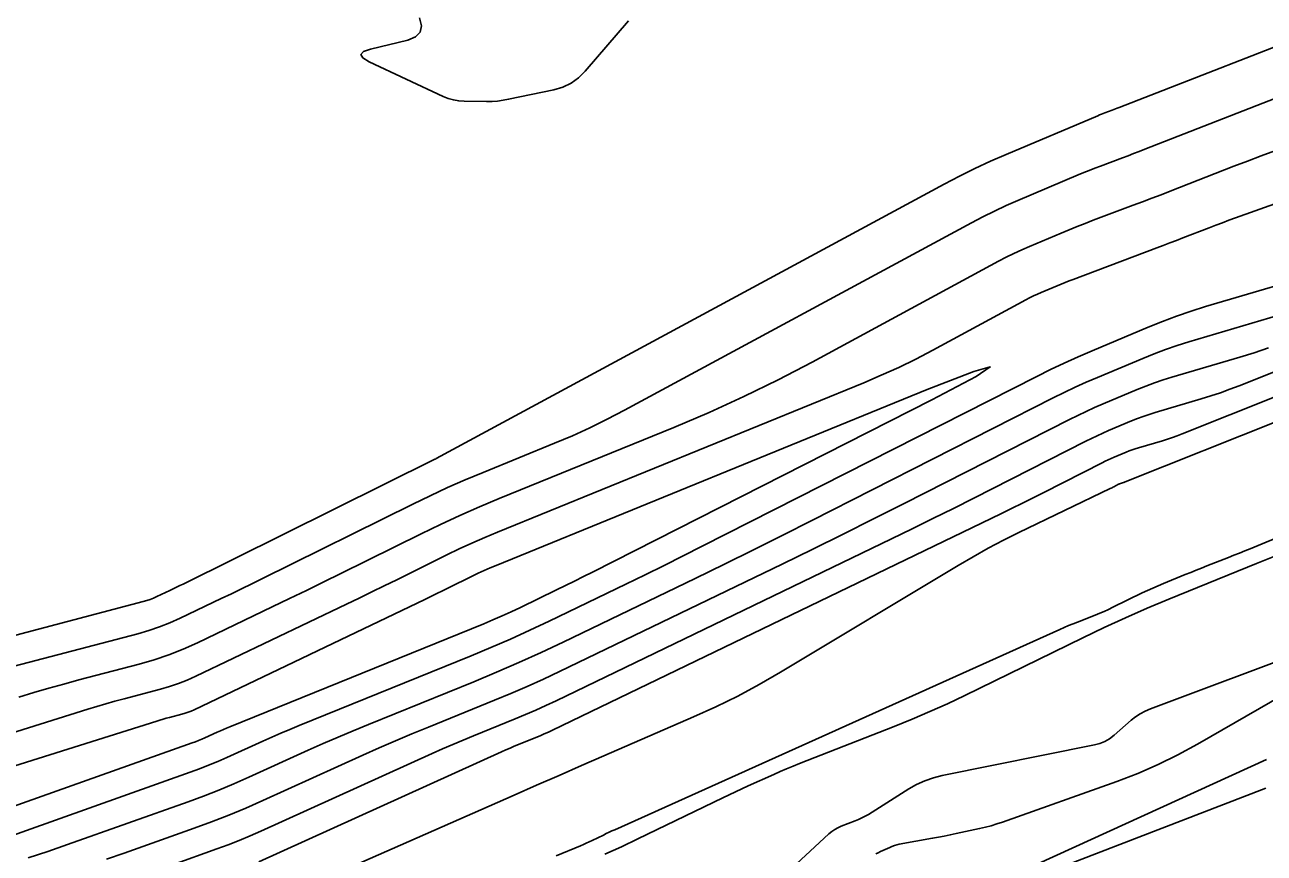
# Model space of a CAD drawing. Extents: x 1768942 to 1774819, y 723037 to 732099.
# Drawn here: x 1770910.6 to 1771008, y 724846.9 to 724912 of the extents above; entities that cross this region are included whole.
import ezdxf

# ---------------------------------------------------------------- set-up
doc = ezdxf.new("R2010")
doc.units = 0
doc.layers.add('R_Contours', color=7, linetype='Continuous')

msp = doc.modelspace()

# ---------------------------------------------------------------- linework, layer by layer
at = {"layer": 'R_Contours'}
for points in [[(1770958.059, 724912.371), (1770954.639, 724908.397), (1770954.116, 724907.878), (1770953.533, 724907.462), (1770952.888, 724907.15), (1770952.181, 724906.941), (1770948.614, 724906.184), (1770948.185, 724906.105), (1770947.753, 724906.05), (1770947.319, 724906.019), (1770946.883, 724906.012), (1770945.132, 724906.031), (1770944.7, 724906.059), (1770944.278, 724906.131), (1770943.866, 724906.249), (1770943.465, 724906.413), (1770937.663, 724909.138), (1770937.156, 724909.441), (1770937.004, 724909.709), (1770937.206, 724909.94), (1770937.764, 724910.135), (1770940.703, 724910.845), (1770941.311, 724911.088), (1770941.664, 724911.461), (1770941.763, 724911.966), (1770941.607, 724912.601)], [(1770903.886, 724862.455), (1770919.889, 724866.665), (1770920.163, 724866.744), (1770920.433, 724866.836), (1770920.698, 724866.94), (1770920.958, 724867.058), (1770921.99, 724867.551), (1770922.248, 724867.675), (1770922.505, 724867.8), (1770922.762, 724867.925), (1770923.019, 724868.052), (1770942.823, 724877.864), (1770942.832, 724877.869), (1770942.841, 724877.873), (1770942.851, 724877.877), (1770942.86, 724877.881), (1770942.898, 724877.896), (1770942.908, 724877.9), (1770942.917, 724877.905), (1770942.926, 724877.909), (1770942.935, 724877.914), (1770982.872, 724899.506), (1770984.07, 724900.135), (1770985.283, 724900.736), (1770986.509, 724901.307), (1770987.75, 724901.849), (1770994.96, 724904.897), (1770995.098, 724904.954), (1770995.236, 724905.01), (1770995.374, 724905.064), (1770995.514, 724905.117), (1770996.071, 724905.327), (1770996.211, 724905.38), (1770996.35, 724905.433), (1770996.489, 724905.486), (1770996.628, 724905.54), (1771013.589, 724912.156)], [(1771009.487, 724906.483), (1770998.642, 724902.253), (1770998.208, 724902.084), (1770997.772, 724901.916), (1770997.337, 724901.75), (1770996.901, 724901.586), (1770995.155, 724900.93), (1770994.72, 724900.764), (1770994.286, 724900.593), (1770993.854, 724900.418), (1770993.423, 724900.239), (1770988.67, 724898.23), (1770987.74, 724897.823), (1770986.82, 724897.395), (1770985.911, 724896.945), (1770985.013, 724896.473), (1770957.727, 724881.721), (1770956.382, 724881.017), (1770955.019, 724880.35), (1770953.639, 724879.721), (1770952.241, 724879.129), (1770946.614, 724876.834), (1770945.213, 724876.248), (1770943.823, 724875.637), (1770942.445, 724875), (1770941.078, 724874.338), (1770929.22, 724868.463), (1770928.421, 724868.069), (1770927.62, 724867.677), (1770926.817, 724867.288), (1770926.014, 724866.902), (1770922.797, 724865.363), (1770921.985, 724864.998), (1770921.159, 724864.673), (1770920.318, 724864.387), (1770919.463, 724864.14), (1770909.74, 724861.582)], [(1771008.889, 724902.136), (1771007.806, 724901.736), (1771006.726, 724901.328), (1771005.649, 724900.913), (1771000.657, 724898.965), (1770999.926, 724898.681), (1770999.195, 724898.4), (1770998.463, 724898.121), (1770997.73, 724897.844), (1770994.597, 724896.667), (1770993.964, 724896.426), (1770993.335, 724896.178), (1770992.708, 724895.924), (1770992.083, 724895.664), (1770989.59, 724894.61), (1770988.971, 724894.34), (1770988.358, 724894.054), (1770987.752, 724893.754), (1770987.153, 724893.44), (1770972.48, 724885.507), (1770969.819, 724884.114), (1770967.122, 724882.795), (1770964.391, 724881.55), (1770961.626, 724880.378), (1770947.866, 724874.767), (1770946.319, 724874.12), (1770944.785, 724873.445), (1770943.263, 724872.742), (1770941.754, 724872.012), (1770935.421, 724868.874), (1770934.079, 724868.212), (1770932.734, 724867.554), (1770931.387, 724866.901), (1770930.037, 724866.253), (1770924.146, 724863.435), (1770923.03, 724862.933), (1770921.894, 724862.485), (1770920.738, 724862.092), (1770919.562, 724861.753), (1770914.819, 724860.505), (1770913.635, 724860.186), (1770912.455, 724859.853), (1770911.279, 724859.507), (1770910.108, 724859.146)], [(1771017.719, 724901.118), (1771005.79, 724896.86), (1771005.27, 724896.672), (1771004.75, 724896.48), (1771004.232, 724896.284), (1771003.716, 724896.085), (1771001.652, 724895.28), (1771001.136, 724895.08), (1771000.619, 724894.881), (1771000.102, 724894.684), (1770999.584, 724894.488), (1770993.01, 724892.018), (1770992.694, 724891.897), (1770992.38, 724891.774), (1770992.067, 724891.647), (1770991.755, 724891.517), (1770990.511, 724890.991), (1770990.201, 724890.856), (1770989.895, 724890.714), (1770989.593, 724890.564), (1770989.294, 724890.407), (1770981.969, 724886.447), (1770980.641, 724885.751), (1770979.295, 724885.093), (1770977.931, 724884.471), (1770976.551, 724883.886), (1770947.751, 724872.143), (1770946.739, 724871.72), (1770945.735, 724871.278), (1770944.74, 724870.818), (1770943.753, 724870.34), (1770939.821, 724868.392), (1770938.837, 724867.907), (1770937.851, 724867.425), (1770936.864, 724866.946), (1770935.875, 724866.471), (1770924.017, 724860.799), (1770923.342, 724860.496), (1770922.656, 724860.226), (1770921.957, 724859.988), (1770921.246, 724859.783), (1770918.379, 724859.029), (1770917.664, 724858.836), (1770916.951, 724858.635), (1770916.24, 724858.425), (1770915.532, 724858.207), (1770899.591, 724853.2)], [(1771034.601, 724895.039), (1771006.077, 724883.654), (1771005.338, 724883.369), (1771004.593, 724883.101), (1771003.841, 724882.85), (1771003.084, 724882.617), (1770999.467, 724881.546), (1770998.998, 724881.4), (1770998.533, 724881.241), (1770998.072, 724881.069), (1770997.616, 724880.885), (1770995.802, 724880.121), (1770995.35, 724879.926), (1770994.902, 724879.723), (1770994.457, 724879.512), (1770994.017, 724879.293), (1770985.214, 724874.819), (1770983.598, 724874.003), (1770981.979, 724873.195), (1770980.355, 724872.396), (1770978.727, 724871.605), (1770952.357, 724858.871), (1770951.559, 724858.494), (1770950.755, 724858.129), (1770949.946, 724857.778), (1770949.131, 724857.439), (1770945.858, 724856.11), (1770945.042, 724855.773), (1770944.229, 724855.429), (1770943.419, 724855.077), (1770942.613, 724854.716), (1770929.14, 724848.609), (1770928.288, 724848.234), (1770927.428, 724847.876), (1770926.561, 724847.537), (1770925.687, 724847.216), (1770922.176, 724845.968)], [(1770928.977, 724846.2), (1770948.064, 724854.851), (1770948.397, 724855), (1770948.731, 724855.145), (1770949.066, 724855.287), (1770949.403, 724855.426), (1770950.753, 724855.974), (1770951.089, 724856.114), (1770951.423, 724856.259), (1770951.754, 724856.41), (1770952.084, 724856.565), (1770987.33, 724873.584), (1770988.179, 724873.997), (1770989.026, 724874.414), (1770989.87, 724874.835), (1770990.713, 724875.261), (1770995.304, 724877.594), (1770995.534, 724877.708), (1770995.765, 724877.818), (1770995.999, 724877.924), (1770996.235, 724878.026), (1770997.181, 724878.424), (1770997.419, 724878.52), (1770997.659, 724878.61), (1770997.902, 724878.693), (1770998.147, 724878.769), (1771000.033, 724879.327), (1771000.428, 724879.449), (1771000.82, 724879.58), (1771001.208, 724879.72), (1771001.594, 724879.869), (1771039.325, 724894.927)], [(1770908.027, 724847.71), (1770923.578, 724853.238), (1770924.307, 724853.506), (1770925.03, 724853.789), (1770925.746, 724854.087), (1770926.457, 724854.4), (1770929.288, 724855.683), (1770929.997, 724856.001), (1770930.71, 724856.311), (1770931.425, 724856.614), (1770932.143, 724856.91), (1770945.679, 724862.407), (1770947.226, 724863.05), (1770948.762, 724863.718), (1770950.288, 724864.41), (1770951.803, 724865.126), (1770957.84, 724868.041), (1770959.347, 724868.774), (1770960.851, 724869.514), (1770962.351, 724870.262), (1770963.847, 724871.018), (1770990.155, 724884.391), (1770991.228, 724884.924), (1770992.311, 724885.438), (1770993.402, 724885.932), (1770994.502, 724886.407), (1770998.922, 724888.267), (1771000.032, 724888.716), (1771001.154, 724889.134), (1771002.286, 724889.521), (1771003.43, 724889.877), (1771013.775, 724892.939)], [(1770910.833, 724846.504), (1770912.389, 724847.017), (1770913.937, 724847.553), (1770923.419, 724850.924), (1770924.626, 724851.368), (1770925.822, 724851.836), (1770927.008, 724852.329), (1770928.184, 724852.847), (1770932.868, 724854.97), (1770934.041, 724855.495), (1770935.22, 724856.008), (1770936.403, 724856.51), (1770937.592, 724856.999), (1770945.886, 724860.368), (1770947.659, 724861.105), (1770949.42, 724861.87), (1770951.168, 724862.663), (1770952.904, 724863.484), (1770963.287, 724868.497), (1770965.591, 724869.617), (1770967.89, 724870.749), (1770970.182, 724871.892), (1770972.469, 724873.047), (1770991.442, 724882.692), (1770992.305, 724883.12), (1770993.174, 724883.533), (1770994.051, 724883.93), (1770994.935, 724884.312), (1770998.486, 724885.806), (1770999.379, 724886.167), (1771000.28, 724886.503), (1771001.19, 724886.814), (1771002.109, 724887.1), (1771009.187, 724889.195)], [(1770917.007, 724846.399), (1770918.386, 724846.878), (1770923.89, 724848.834), (1770925.261, 724849.338), (1770926.619, 724849.87), (1770927.967, 724850.43), (1770929.303, 724851.019), (1770937.162, 724854.581), (1770938.442, 724855.153), (1770939.727, 724855.713), (1770941.017, 724856.26), (1770942.313, 724856.793), (1770947.508, 724858.904), (1770948.803, 724859.441), (1770950.088, 724860), (1770951.364, 724860.578), (1770952.631, 724861.178), (1770970.125, 724869.625), (1770972.532, 724870.795), (1770974.932, 724871.976), (1770977.327, 724873.171), (1770979.715, 724874.377), (1770992.73, 724880.992), (1770993.381, 724881.316), (1770994.038, 724881.628), (1770994.7, 724881.928), (1770995.368, 724882.216), (1770998.051, 724883.345), (1770998.725, 724883.618), (1770999.406, 724883.872), (1771000.094, 724884.107), (1771000.788, 724884.323), (1771006.136, 724885.906), (1771007.255, 724886.251), (1771008.366, 724886.622)], [(1770898.506, 724850.217), (1770920.956, 724857.268), (1770921.201, 724857.344), (1770921.446, 724857.416), (1770921.693, 724857.486), (1770921.94, 724857.552), (1770922.93, 724857.813), (1770923.176, 724857.884), (1770923.417, 724857.966), (1770923.654, 724858.059), (1770923.887, 724858.164), (1770942.038, 724866.845), (1770942.504, 724867.069), (1770942.969, 724867.294), (1770943.434, 724867.522), (1770943.898, 724867.75), (1770945.751, 724868.669), (1770946.217, 724868.894), (1770946.686, 724869.111), (1770947.159, 724869.319), (1770947.636, 724869.519), (1770981.545, 724883.345), (1770985.215, 724884.783), (1770986.499, 724885.13), (1770985.396, 724884.386), (1770981.907, 724882.552), (1770955.224, 724868.988), (1770954.519, 724868.632), (1770953.812, 724868.279), (1770953.103, 724867.93), (1770952.393, 724867.585), (1770949.546, 724866.211), (1770948.832, 724865.873), (1770948.113, 724865.547), (1770947.389, 724865.232), (1770946.659, 724864.929), (1770926.695, 724856.82), (1770926.447, 724856.718), (1770926.2, 724856.613), (1770925.954, 724856.506), (1770925.709, 724856.396), (1770924.731, 724855.953), (1770924.485, 724855.845), (1770924.237, 724855.742), (1770923.988, 724855.644), (1770923.736, 724855.552), (1770902.118, 724847.866)], [(1770952.349, 724846.667), (1770954.274, 724847.466), (1770954.503, 724847.563), (1770954.73, 724847.663), (1770954.955, 724847.767), (1770955.18, 724847.873), (1770956.073, 724848.306), (1770956.297, 724848.413), (1770956.522, 724848.519), (1770956.747, 724848.623), (1770956.973, 724848.726), (1770991.969, 724864.478), (1770992.313, 724864.63), (1770992.659, 724864.778), (1770993.007, 724864.922), (1770993.357, 724865.062), (1770994.759, 724865.613), (1770995.108, 724865.754), (1770995.454, 724865.902), (1770995.797, 724866.057), (1770996.137, 724866.218), (1770998.447, 724867.347), (1770998.862, 724867.545), (1770999.28, 724867.736), (1770999.701, 724867.921), (1771000.126, 724868.098), (1771001.835, 724868.795), (1771002.259, 724868.967), (1771002.684, 724869.138), (1771003.109, 724869.307), (1771003.534, 724869.474), (1771005.238, 724870.141), (1771005.664, 724870.309), (1771006.088, 724870.479), (1771006.512, 724870.652), (1771006.935, 724870.826), (1771042.793, 724885.744)], [(1770935.758, 724845.601), (1770949.063, 724851.452), (1770950.825, 724852.225), (1770952.587, 724852.996), (1770954.35, 724853.764), (1770956.114, 724854.531), (1770963.172, 724857.592), (1770964.923, 724858.385), (1770966.643, 724859.236), (1770968.335, 724860.142), (1770969.998, 724861.105), (1770983.982, 724869.518), (1770985.151, 724870.203), (1770986.335, 724870.861), (1770987.534, 724871.491), (1770988.747, 724872.095), (1770995.932, 724875.564), (1770996.002, 724875.598), (1770996.072, 724875.632), (1770996.142, 724875.667), (1770996.212, 724875.702), (1770996.591, 724875.895), (1770996.61, 724875.905), (1770996.629, 724875.914), (1770996.648, 724875.922), (1770996.668, 724875.931), (1770996.746, 724875.964), (1770996.766, 724875.972), (1770996.785, 724875.979), (1770996.805, 724875.986), (1770996.826, 724875.992), (1770996.981, 724876.038), (1770997.014, 724876.048), (1770997.046, 724876.059), (1770997.079, 724876.071), (1770997.11, 724876.083), (1771009.339, 724880.964)], [(1770956.192, 724846.794), (1770957.486, 724847.386), (1770958.772, 724847.997), (1770965.471, 724851.24), (1770965.967, 724851.478), (1770966.465, 724851.713), (1770966.965, 724851.944), (1770967.466, 724852.171), (1770969.473, 724853.075), (1770969.976, 724853.298), (1770970.482, 724853.514), (1770970.991, 724853.725), (1770971.502, 724853.929), (1770978.945, 724856.85), (1770980.35, 724857.418), (1770981.743, 724858.014), (1770983.124, 724858.637), (1770984.493, 724859.289), (1770993.788, 724863.83), (1770995.458, 724864.629), (1770997.142, 724865.399), (1770998.838, 724866.141), (1771000.547, 724866.855), (1771007.428, 724869.66), (1771009.134, 724870.353)], [(1771011.764, 724862.981), (1770999.087, 724858.233), (1770998.679, 724858.059), (1770998.291, 724857.851), (1770997.924, 724857.608), (1770997.578, 724857.331), (1770996.233, 724856.153), (1770995.884, 724855.885), (1770995.509, 724855.668), (1770995.109, 724855.502), (1770994.684, 724855.388), (1770982.726, 724852.985), (1770982.03, 724852.813), (1770981.357, 724852.579), (1770980.709, 724852.285), (1770980.085, 724851.93), (1770976.909, 724849.93), (1770976.659, 724849.781), (1770976.402, 724849.645), (1770976.139, 724849.522), (1770975.869, 724849.411), (1770974.778, 724848.995), (1770974.513, 724848.88), (1770974.262, 724848.74), (1770974.026, 724848.577), (1770973.804, 724848.391), (1770970.155, 724845.011)], [(1770977.506, 724846.83), (1770977.687, 724846.913), (1770977.867, 724846.997), (1770978.588, 724847.334), (1770978.77, 724847.412), (1770978.956, 724847.478), (1770979.145, 724847.532), (1770979.339, 724847.574), (1770981.955, 724848.05), (1770982.419, 724848.137), (1770982.882, 724848.227), (1770983.345, 724848.32), (1770983.807, 724848.417), (1770985.653, 724848.812), (1770986.113, 724848.919), (1770986.568, 724849.04), (1770987.019, 724849.176), (1770987.466, 724849.326), (1770996.461, 724852.527), (1770998.092, 724853.148), (1770999.69, 724853.841), (1771001.256, 724854.606), (1771002.788, 724855.442), (1771011.508, 724860.455)], [(1771008.225, 724854.241), (1770990.247, 724846.039)], [(1770988.531, 724844.422), (1771008.173, 724851.991)]]:
    msp.add_lwpolyline(points, dxfattribs=at)

doc.saveas('drawing.dxf')
